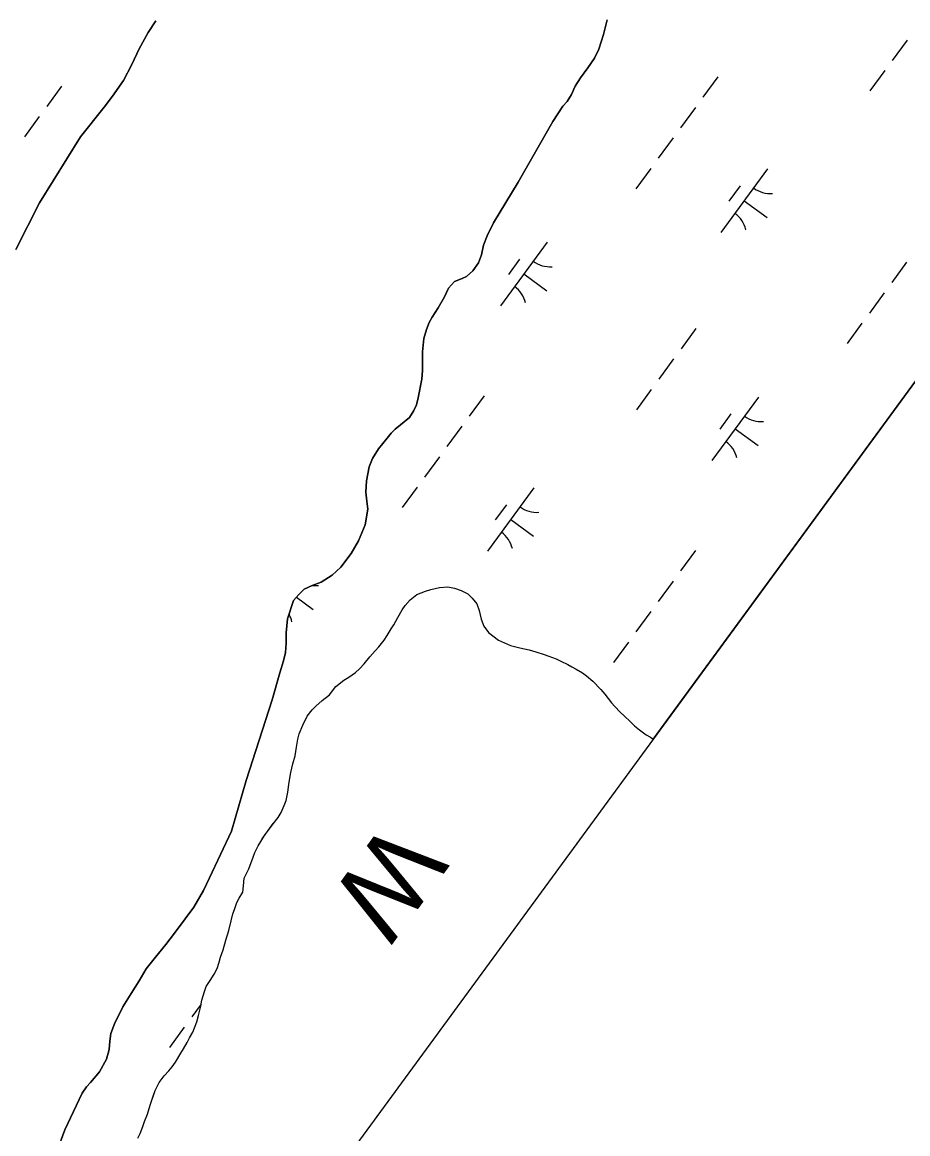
# Model space of a CAD drawing. Extents: x 3905714 to 3926767, y 183354 to 205755.
# Drawn here: x 3917536 to 3918098, y 188052 to 188757 of the extents above; entities that cross this region are included whole.
import ezdxf

# ---------------------------------------------------------------- set-up
doc = ezdxf.new("R2010")
doc.units = 0
for name, color, linetype in [('V-GRID-FRAM', 7, 'Continuous'), ('V-RIVR-IDEN', 7, 'Continuous'), ('V-TOPO-SHOR', 7, 'Continuous'), ('V-WETL-SWMP', 7, 'Continuous')]:
    doc.layers.add(name, color=color, linetype=linetype)

msp = doc.modelspace()

# ---------------------------------------------------------------- linework, layer by layer
at = {"layer": 'V-GRID-FRAM'}
msp.add_lwpolyline([(3924287.85, 196971.08), (3915521.38, 185005.59), (3909313.29, 189695.82), (3918205.93, 201877.91), (3924287.85, 196971.08)], dxfattribs=at)
at = {"layer": 'V-TOPO-SHOR'}
for points in [[(3917531.98, 188613.17), (3917547.06, 188642.75), (3917573.09, 188684.7), (3917588.05, 188703.46), (3917593.31, 188710.55), (3917600.23, 188720.41), (3917605.63, 188730.55), (3917610.33, 188740.55), (3917615.87, 188750.83), (3917620.85, 188758.34)], [(3917753.79, 188438.29), (3917755.45, 188448.29), (3917754.88, 188453.28), (3917754.18, 188459.11), (3917754.58, 188466.33), (3917756.23, 188475.21), (3917758.45, 188480.49), (3917762.32, 188486.6), (3917767.73, 188493.41), (3917770.36, 188496.47), (3917772.85, 188498.97), (3917776.18, 188501.75), (3917781.86, 188506.34), (3917784.63, 188510.92), (3917786.29, 188514.53), (3917787.53, 188518.98), (3917789.73, 188530.78), (3917790.14, 188536.19), (3917790.12, 188548.12), (3917791.08, 188556.59), (3917792.74, 188562.29), (3917794.4, 188566.73), (3917796.33, 188570.06), (3917800.07, 188576.04), (3917804.08, 188582.98), (3917806.71, 188588.54), (3917810.59, 188592.85), (3917815.31, 188594.8), (3917818.22, 188595.91), (3917822.24, 188599.66), (3917825.7, 188604.67), (3917827.64, 188609.67), (3917829.01, 188615.77), (3917831.36, 188621.75), (3917835.38, 188630.08), (3917851.02, 188655.78), (3917872.89, 188694.4), (3917879.39, 188704.12), (3917882.16, 188707.04), (3917884.79, 188711.62), (3917887.14, 188716.9), (3917890.47, 188722.04), (3917895.18, 188728.43), (3917899.47, 188734.55), (3917902.1, 188740.24), (3917905.13, 188749.68), (3917907.48, 188758.98)], [(3917541.18, 187995.38), (3917563.02, 188054.25), (3917574.08, 188077.45), (3917576.71, 188081.48), (3917579.35, 188084.26), (3917585.16, 188091.07), (3917589.59, 188099.12), (3917591.25, 188105.23), (3917591.66, 188110.37), (3917592.34, 188115.36), (3917594.55, 188121.48), (3917599.81, 188132.17), (3917605.21, 188140.64), (3917610.33, 188148.84), (3917614.76, 188156.34), (3917620.58, 188163.71), (3917627.09, 188171.91), (3917632.63, 188178.99), (3917639.55, 188188.16), (3917644.95, 188195.52), (3917651.04, 188206.22), (3917654.92, 188214.28), (3917668.89, 188243.86), (3917678.27, 188276.07), (3917694.71, 188327.17), (3917699.68, 188344.39), (3917701.89, 188352.02), (3917703.13, 188357.3), (3917703.67, 188363.27), (3917703.66, 188369.79), (3917704.48, 188378.68), (3917708.35, 188390.2), (3917711.68, 188394.09), (3917715.14, 188397.43), (3917720.13, 188399.8), (3917725.82, 188401.89), (3917732.75, 188406.34), (3917738.43, 188411.48), (3917744.8, 188420.1), (3917749.51, 188428.15), (3917753.79, 188438.29)], [(3917765.95, 188364.99), (3917767.77, 188368), (3917770.34, 188372.19), (3917772.06, 188374.88), (3917774.63, 188379.5), (3917777.31, 188384.24), (3917779.13, 188387.03), (3917782.35, 188390.69), (3917786.64, 188394.03), (3917792.12, 188396.19), (3917795.44, 188397.16), (3917800.92, 188398.56), (3917806.29, 188398.89), (3917810.48, 188398.04), (3917814.79, 188396.65), (3917818.98, 188394.4), (3917821.67, 188391.72), (3917824.68, 188388.18), (3917826.09, 188383.99), (3917827.38, 188378.51), (3917829.11, 188373.9), (3917832.12, 188370.03), (3917838.47, 188364.99), (3917842.23, 188363.28), (3917846.1, 188361.78), (3917852.01, 188360.29), (3917858.03, 188358.9), (3917862.12, 188357.73), (3917867.49, 188355.91), (3917870.5, 188354.95), (3917875.02, 188353.12), (3917878.03, 188351.73), (3917882.44, 188349.59), (3917885.12, 188348.2), (3917887.81, 188346.7), (3917891.9, 188344.34), (3917894.37, 188342.41), (3917898.35, 188339.09), (3917903.52, 188333.83), (3917906, 188330.72), (3917910.19, 188325.25), (3917912.24, 188322.99), (3917915.68, 188319.45), (3917918.27, 188316.99), (3917922.25, 188313.13), (3917924.94, 188310.66), (3917927.95, 188308.19), (3917932.25, 188304.98), (3917934.94, 188303.48), (3917936.71, 188302.32)], [(3917609.48, 188048.98), (3917610.87, 188051.89), (3917612.58, 188056.4), (3917613.54, 188059.41), (3917615.47, 188064.14), (3917617.29, 188069.83), (3917619.22, 188075.64), (3917620.39, 188079.19), (3917622.96, 188084.24), (3917626.18, 188088.44), (3917629.18, 188091.67), (3917631.22, 188094.25), (3917633.25, 188097.04), (3917636.79, 188102.85), (3917638.4, 188105.54), (3917640.76, 188109.73), (3917642.15, 188112.53), (3917644.29, 188116.18), (3917645.47, 188118.98), (3917646.97, 188122.85), (3917648.04, 188126.72), (3917649.1, 188131.88), (3917650.06, 188136.5), (3917651.66, 188141.98), (3917652.73, 188145.1), (3917655.31, 188148.97), (3917657.99, 188153.06), (3917659.7, 188156.61), (3917660.98, 188160.69), (3917661.94, 188163.81), (3917663.66, 188168.43), (3917665.37, 188174.66), (3917667.29, 188180.79), (3917668.68, 188186.92), (3917669.74, 188191.22), (3917670.71, 188194.12), (3917672.31, 188198.53), (3917673.81, 188201.21), (3917676.17, 188205.08), (3917676.48, 188209.06), (3917676.91, 188214), (3917679.8, 188219.92), (3917682.58, 188227.23), (3917683.76, 188230.24), (3917685.9, 188234.43), (3917687.51, 188237.23), (3917689.86, 188241.1), (3917692.44, 188244.54), (3917695.33, 188248.42), (3917698.44, 188252.39), (3917700.37, 188255.73), (3917702.3, 188260.03), (3917703.69, 188263.25), (3917704.65, 188268.63), (3917705.39, 188273.46), (3917705.92, 188277.55), (3917706.67, 188281.09), (3917707.84, 188286.57), (3917709.23, 188291.73), (3917710.08, 188297.11), (3917711.04, 188302.27), (3917711.79, 188305.6), (3917714.14, 188311.19), (3917717.04, 188316.89), (3917720.04, 188320.87), (3917722.4, 188323.13), (3917726.37, 188326.68), (3917731.19, 188330.45), (3917735.06, 188335.61), (3917740.31, 188339.7), (3917743.32, 188341.64), (3917747.72, 188344.55), (3917750.08, 188346.8), (3917753.19, 188350.03), (3917756.83, 188354.55), (3917760.16, 188358.21), (3917762.41, 188360.79), (3917765.95, 188364.99)]]:
    msp.add_lwpolyline(points, dxfattribs=at)
at = {"layer": 'V-WETL-SWMP'}
for p, q in [((3917620.85, 188758.34), (3917615.87, 188750.83)), ((3917907.48, 188758.98), (3917905.13, 188749.68)), ((3917615.87, 188750.83), (3917610.33, 188740.55)), ((3917905.13, 188749.68), (3917902.1, 188740.24)), ((3917610.33, 188740.55), (3917605.63, 188730.55)), ((3917902.1, 188740.24), (3917899.47, 188734.55)), ((3918098.01, 188746.09), (3918088.56, 188733.18)), ((3917899.47, 188734.55), (3917895.18, 188728.43)), ((3917605.63, 188730.55), (3917600.23, 188720.41)), ((3917895.18, 188728.43), (3917890.47, 188722.04)), ((3918083.83, 188726.73), (3918074.37, 188713.82)), ((3917600.23, 188720.41), (3917593.31, 188710.55)), ((3917890.47, 188722.04), (3917887.14, 188716.9)), ((3917977.67, 188722.69), (3917968.21, 188709.78)), ((3917561, 188716.86), (3917551.54, 188703.96)), ((3917884.79, 188711.62), (3917882.16, 188707.04)), ((3917887.14, 188716.9), (3917884.79, 188711.62)), ((3917593.31, 188710.55), (3917588.05, 188703.46)), ((3917879.39, 188704.12), (3917872.89, 188694.39)), ((3917882.16, 188707.04), (3917879.39, 188704.12)), ((3917546.81, 188697.5), (3917537.36, 188684.6)), ((3917588.05, 188703.46), (3917573.09, 188684.7)), ((3917963.48, 188703.33), (3917954.03, 188690.42)), ((3917872.89, 188694.39), (3917851.02, 188655.78)), ((3917573.09, 188684.7), (3917547.06, 188642.75)), ((3917949.3, 188683.97), (3917939.84, 188671.06)), ((3917935.12, 188664.61), (3917925.66, 188651.7)), ((3918009.3, 188664.28), (3917979.75, 188623.95)), ((3917851.02, 188655.78), (3917835.38, 188630.08)), ((3917991.85, 188653.51), (3917984.76, 188643.83)), ((3917547.06, 188642.75), (3917531.98, 188613.17)), ((3917994.52, 188644.11), (3918009.05, 188633.48)), ((3917835.38, 188630.08), (3917831.36, 188621.75)), ((3917831.36, 188621.75), (3917829.01, 188615.77)), ((3917936.71, 188302.32), (3918173.66, 188625.73)), ((3917829.01, 188615.77), (3917827.64, 188609.67)), ((3917869.35, 188617.77), (3917839.8, 188577.43)), ((3917827.64, 188609.67), (3917825.7, 188604.67)), ((3917851.89, 188607), (3917844.8, 188597.32)), ((3917822.24, 188599.66), (3917818.22, 188595.91)), ((3917825.7, 188604.67), (3917822.24, 188599.66)), ((3918097.66, 188605.02), (3918088.21, 188592.12)), ((3917810.59, 188592.85), (3917806.71, 188588.54)), ((3917815.31, 188594.8), (3917810.59, 188592.85)), ((3917818.22, 188595.91), (3917815.31, 188594.8)), ((3917854.57, 188597.6), (3917869.09, 188586.96)), ((3917806.71, 188588.54), (3917804.08, 188582.98)), ((3918083.48, 188585.66), (3918074.02, 188572.76)), ((3917804.08, 188582.98), (3917800.07, 188576.04)), ((3917796.33, 188570.06), (3917794.4, 188566.73)), ((3917800.07, 188576.04), (3917796.33, 188570.06)), ((3917794.4, 188566.73), (3917792.74, 188562.29)), ((3917963.88, 188563.01), (3917954.43, 188550.11)), ((3918069.3, 188566.3), (3918059.84, 188553.4)), ((3917791.08, 188556.59), (3917790.12, 188548.13)), ((3917792.74, 188562.29), (3917791.08, 188556.59)), ((3917790.12, 188548.13), (3917790.14, 188536.19)), ((3917949.7, 188543.65), (3917940.24, 188530.75)), ((3917790.14, 188536.19), (3917789.73, 188530.78)), ((3917789.73, 188530.78), (3917787.53, 188518.98)), ((3917935.52, 188524.29), (3917926.06, 188511.39)), ((3917786.29, 188514.53), (3917784.63, 188510.92)), ((3917787.53, 188518.98), (3917786.29, 188514.53)), ((3917829.35, 188520.25), (3917819.9, 188507.35)), ((3918003.52, 188519.46), (3917973.97, 188479.13)), ((3917784.63, 188510.92), (3917781.86, 188506.34)), ((3917986.07, 188508.69), (3917978.98, 188499.01)), ((3917776.18, 188501.75), (3917772.85, 188498.97)), ((3917781.86, 188506.34), (3917776.18, 188501.75)), ((3917815.17, 188500.89), (3917805.71, 188487.99)), ((3917767.73, 188493.41), (3917762.32, 188486.6)), ((3917770.36, 188496.47), (3917767.73, 188493.41)), ((3917772.85, 188498.97), (3917770.36, 188496.47)), ((3917988.75, 188499.29), (3918003.27, 188488.66)), ((3917762.32, 188486.6), (3917758.45, 188480.49)), ((3917758.45, 188480.49), (3917756.23, 188475.21)), ((3917800.99, 188481.53), (3917791.53, 188468.63)), ((3917756.23, 188475.21), (3917754.58, 188466.33)), ((3917754.58, 188466.33), (3917754.18, 188459.11)), ((3917754.18, 188459.11), (3917754.88, 188453.28)), ((3917786.8, 188462.17), (3917777.35, 188449.27)), ((3917860.99, 188461.84), (3917831.44, 188421.51)), ((3917754.88, 188453.28), (3917755.45, 188448.29)), ((3917843.53, 188451.08), (3917836.44, 188441.4)), ((3917755.45, 188448.29), (3917753.79, 188438.29)), ((3917753.79, 188438.29), (3917749.51, 188428.15)), ((3917846.21, 188441.68), (3917860.73, 188431.04)), ((3917749.51, 188428.15), (3917744.8, 188420.1)), ((3917963.53, 188421.95), (3917954.08, 188409.04)), ((3917744.8, 188420.1), (3917738.43, 188411.48)), ((3917738.43, 188411.48), (3917732.75, 188406.34)), ((3917725.82, 188401.89), (3917720.13, 188399.8)), ((3917732.75, 188406.34), (3917725.82, 188401.89)), ((3917949.35, 188402.59), (3917939.89, 188389.68)), ((3917711.67, 188394.09), (3917708.35, 188390.2)), ((3917715.14, 188397.43), (3917711.67, 188394.09)), ((3917720.13, 188399.8), (3917715.14, 188397.43)), ((3917782.35, 188390.69), (3917786.64, 188394.03)), ((3917786.64, 188394.03), (3917792.12, 188396.19)), ((3917792.12, 188396.19), (3917795.45, 188397.16)), ((3917795.45, 188397.16), (3917800.92, 188398.56)), ((3917800.92, 188398.56), (3917806.29, 188398.89)), ((3917806.29, 188398.89), (3917810.48, 188398.04)), ((3917810.48, 188398.04), (3917814.79, 188396.65)), ((3917814.79, 188396.65), (3917818.98, 188394.4)), ((3917818.98, 188394.4), (3917821.67, 188391.72)), ((3917708.35, 188390.2), (3917704.48, 188378.68)), ((3917710.15, 188392.31), (3917720.78, 188384.52)), ((3917777.31, 188384.24), (3917779.13, 188387.03)), ((3917779.13, 188387.03), (3917782.35, 188390.69)), ((3917821.67, 188391.72), (3917824.68, 188388.18)), ((3917824.68, 188388.18), (3917826.09, 188383.99)), ((3917772.06, 188374.88), (3917774.63, 188379.5)), ((3917774.63, 188379.5), (3917777.31, 188384.24)), ((3917826.09, 188383.99), (3917827.38, 188378.51)), ((3917935.17, 188383.23), (3917925.71, 188370.32)), ((3917704.48, 188378.68), (3917703.66, 188369.79)), ((3917770.34, 188372.19), (3917772.06, 188374.88)), ((3917827.38, 188378.51), (3917829.11, 188373.9)), ((3917829.11, 188373.9), (3917832.12, 188370.03)), ((3917703.66, 188369.79), (3917703.67, 188363.27)), ((3917765.95, 188364.99), (3917767.77, 188368)), ((3917767.77, 188368), (3917770.34, 188372.19)), ((3917832.12, 188370.03), (3917838.47, 188364.99)), ((3917703.67, 188363.27), (3917703.13, 188357.3)), ((3917760.16, 188358.21), (3917762.41, 188360.79)), ((3917762.41, 188360.79), (3917765.95, 188364.99)), ((3917838.47, 188364.99), (3917842.23, 188363.28)), ((3917842.23, 188363.28), (3917846.1, 188361.78)), ((3917846.1, 188361.78), (3917852.02, 188360.29)), ((3917852.02, 188360.29), (3917858.03, 188358.9)), ((3917858.03, 188358.9), (3917862.12, 188357.73)), ((3917920.98, 188363.87), (3917911.53, 188350.96)), ((3917701.89, 188352.02), (3917699.68, 188344.39)), ((3917703.13, 188357.3), (3917701.89, 188352.02)), ((3917753.19, 188350.03), (3917756.83, 188354.55)), ((3917756.83, 188354.55), (3917760.16, 188358.21)), ((3917862.12, 188357.73), (3917867.49, 188355.91)), ((3917867.49, 188355.91), (3917870.5, 188354.95)), ((3917870.5, 188354.95), (3917875.02, 188353.13)), ((3917875.02, 188353.13), (3917878.03, 188351.73)), ((3917878.03, 188351.73), (3917882.44, 188349.59)), ((3917699.68, 188344.39), (3917694.71, 188327.17)), ((3917743.32, 188341.64), (3917747.72, 188344.55)), ((3917747.72, 188344.55), (3917750.08, 188346.8)), ((3917750.08, 188346.8), (3917753.19, 188350.03)), ((3917882.44, 188349.59), (3917885.12, 188348.2)), ((3917885.12, 188348.2), (3917887.81, 188346.7)), ((3917887.81, 188346.7), (3917891.9, 188344.34)), ((3917891.9, 188344.34), (3917894.37, 188342.41)), ((3917735.05, 188335.61), (3917740.31, 188339.7)), ((3917740.31, 188339.7), (3917743.32, 188341.64)), ((3917894.37, 188342.41), (3917898.35, 188339.09)), ((3917898.35, 188339.09), (3917903.52, 188333.83)), ((3917726.37, 188326.68), (3917731.19, 188330.45)), ((3917731.19, 188330.45), (3917735.05, 188335.61)), ((3917903.52, 188333.83), (3917906, 188330.72)), ((3917906, 188330.72), (3917910.19, 188325.25)), ((3917694.71, 188327.17), (3917678.27, 188276.07)), ((3917720.04, 188320.87), (3917722.4, 188323.13)), ((3917722.4, 188323.13), (3917726.37, 188326.68)), ((3917910.19, 188325.25), (3917912.24, 188322.99)), ((3917912.24, 188322.99), (3917915.68, 188319.45)), ((3917714.14, 188311.19), (3917717.03, 188316.89)), ((3917717.03, 188316.89), (3917720.04, 188320.87)), ((3917915.68, 188319.45), (3917918.27, 188316.99)), ((3917918.27, 188316.99), (3917922.25, 188313.13)), ((3917711.79, 188305.6), (3917714.14, 188311.19)), ((3917922.25, 188313.13), (3917924.94, 188310.66)), ((3917924.94, 188310.66), (3917927.95, 188308.19)), ((3917710.08, 188297.11), (3917711.04, 188302.27)), ((3917711.04, 188302.27), (3917711.79, 188305.6)), ((3917927.95, 188308.19), (3917932.25, 188304.98)), ((3917932.25, 188304.98), (3917934.94, 188303.48)), ((3917934.94, 188303.48), (3917936.71, 188302.32)), ((3917709.23, 188291.73), (3917710.08, 188297.11)), ((3917707.84, 188286.57), (3917709.23, 188291.73)), ((3917705.92, 188277.55), (3917706.67, 188281.09)), ((3917706.67, 188281.09), (3917707.84, 188286.57)), ((3917678.27, 188276.07), (3917668.89, 188243.86)), ((3917705.39, 188273.46), (3917705.92, 188277.55)), ((3917703.69, 188263.25), (3917704.65, 188268.63)), ((3917704.65, 188268.63), (3917705.39, 188273.46)), ((3917700.37, 188255.73), (3917702.3, 188260.03)), ((3917702.3, 188260.03), (3917703.69, 188263.25)), ((3917695.33, 188248.41), (3917698.44, 188252.39)), ((3917698.44, 188252.39), (3917700.37, 188255.73)), ((3917695.22, 188248.64), (3917688.13, 188238.96)), ((3917689.86, 188241.1), (3917695.33, 188248.41)), ((3917668.89, 188243.86), (3917654.92, 188214.28)), ((3917687.51, 188237.23), (3917689.86, 188241.1)), ((3917683.76, 188230.24), (3917685.9, 188234.43)), ((3917685.9, 188234.43), (3917687.51, 188237.23)), ((3917679.8, 188219.92), (3917682.58, 188227.23)), ((3917682.58, 188227.23), (3917683.76, 188230.24)), ((3917676.91, 188214), (3917679.8, 188219.92)), ((3917654.92, 188214.28), (3917651.04, 188206.22)), ((3917676.48, 188209.06), (3917676.91, 188214)), ((3917651.04, 188206.22), (3917644.95, 188195.53)), ((3917673.81, 188201.21), (3917676.17, 188205.09)), ((3917676.17, 188205.09), (3917676.48, 188209.06)), ((3917670.71, 188194.12), (3917672.31, 188198.53)), ((3917672.31, 188198.53), (3917673.81, 188201.21)), ((3917644.95, 188195.53), (3917639.55, 188188.16)), ((3917668.68, 188186.92), (3917669.74, 188191.22)), ((3917669.74, 188191.22), (3917670.71, 188194.12)), ((3917639.55, 188188.16), (3917632.63, 188178.99)), ((3917667.29, 188180.79), (3917668.68, 188186.92)), ((3917632.63, 188178.99), (3917627.09, 188171.9)), ((3917665.37, 188174.66), (3917667.29, 188180.79)), ((3917627.09, 188171.9), (3917620.58, 188163.71)), ((3917661.94, 188163.81), (3917663.66, 188168.43)), ((3917663.66, 188168.43), (3917665.37, 188174.66)), ((3917620.58, 188163.71), (3917614.76, 188156.34)), ((3917659.7, 188156.61), (3917660.98, 188160.69)), ((3917660.98, 188160.69), (3917661.94, 188163.81)), ((3917614.76, 188156.34), (3917610.33, 188148.84)), ((3917657.99, 188153.06), (3917659.7, 188156.61)), ((3917610.33, 188148.84), (3917605.21, 188140.64)), ((3917652.73, 188145.1), (3917655.31, 188148.97)), ((3917655.31, 188148.97), (3917657.99, 188153.06)), ((3917605.21, 188140.64), (3917599.81, 188132.17)), ((3917650.06, 188136.5), (3917651.66, 188141.98)), ((3917651.66, 188141.98), (3917652.73, 188145.1)), ((3917649.53, 188133.95), (3917643.62, 188125.87)), ((3917649.1, 188131.88), (3917650.06, 188136.5)), ((3917599.81, 188132.17), (3917594.55, 188121.48)), ((3917646.97, 188122.85), (3917648.04, 188126.72)), ((3917648.04, 188126.72), (3917649.1, 188131.88)), ((3917594.55, 188121.48), (3917592.34, 188115.36)), ((3917638.89, 188119.42), (3917629.43, 188106.51)), ((3917644.29, 188116.18), (3917645.47, 188118.98)), ((3917645.47, 188118.98), (3917646.97, 188122.85)), ((3917592.34, 188115.36), (3917591.66, 188110.37)), ((3917640.76, 188109.73), (3917642.15, 188112.53)), ((3917642.15, 188112.53), (3917644.29, 188116.18)), ((3917591.25, 188105.23), (3917589.59, 188099.12)), ((3917591.66, 188110.37), (3917591.25, 188105.23)), ((3917636.79, 188102.85), (3917638.4, 188105.54)), ((3917638.4, 188105.54), (3917640.76, 188109.73)), ((3917589.59, 188099.12), (3917585.16, 188091.07)), ((3917633.26, 188097.04), (3917636.79, 188102.85)), ((3917585.16, 188091.07), (3917579.35, 188084.26)), ((3917626.18, 188088.44), (3917629.18, 188091.67)), ((3917629.18, 188091.67), (3917631.22, 188094.25)), ((3917631.22, 188094.25), (3917633.26, 188097.04)), ((3917579.35, 188084.26), (3917576.71, 188081.48)), ((3917620.39, 188079.19), (3917622.96, 188084.24)), ((3917622.96, 188084.24), (3917626.18, 188088.44)), ((3917574.08, 188077.45), (3917563.02, 188054.25)), ((3917576.71, 188081.48), (3917574.08, 188077.45)), ((3917617.29, 188069.84), (3917620.39, 188079.19)), ((3917615.47, 188064.14), (3917617.29, 188069.84)), ((3917613.55, 188059.41), (3917615.47, 188064.14)), ((3917564.36, 188056.97), (3917564.23, 188056.8)), ((3917610.87, 188051.88), (3917612.58, 188056.4)), ((3917612.58, 188056.4), (3917613.55, 188059.41)), ((3917563.02, 188054.25), (3917541.18, 187995.38)), ((3917609.48, 188048.98), (3917610.87, 188051.88))]:
    msp.add_line(p, q, dxfattribs=at)
for centre, start, end in [((3918011.04, 188666.26), 232.99998, 274.54364), ((3917978.39, 188621.69), 12.99998, 54.54364), ((3917871.09, 188619.74), 232.99998, 274.54364), ((3917838.44, 188575.18), 12.99998, 54.54364), ((3918005.27, 188521.43), 232.99998, 274.54364), ((3917972.62, 188476.87), 12.99998, 54.54364), ((3917862.73, 188463.82), 232.99998, 274.54364), ((3917830.08, 188419.26), 12.99998, 54.54364), ((3917722.77, 188417.3), 261.92274, 274.54364), ((3917690.12, 188372.74), 12.99998, 29.74263)]:
    msp.add_arc(centre, 17.62, start, end, dxfattribs=at)

# ---------------------------------------------------------------- texts
at = {"layer": 'V-RIVR-IDEN'}
msp.add_text('W', height=50, rotation=233.87144, dxfattribs=at).set_placement((3917767.35, 188251.71))

doc.saveas('drawing.dxf')
